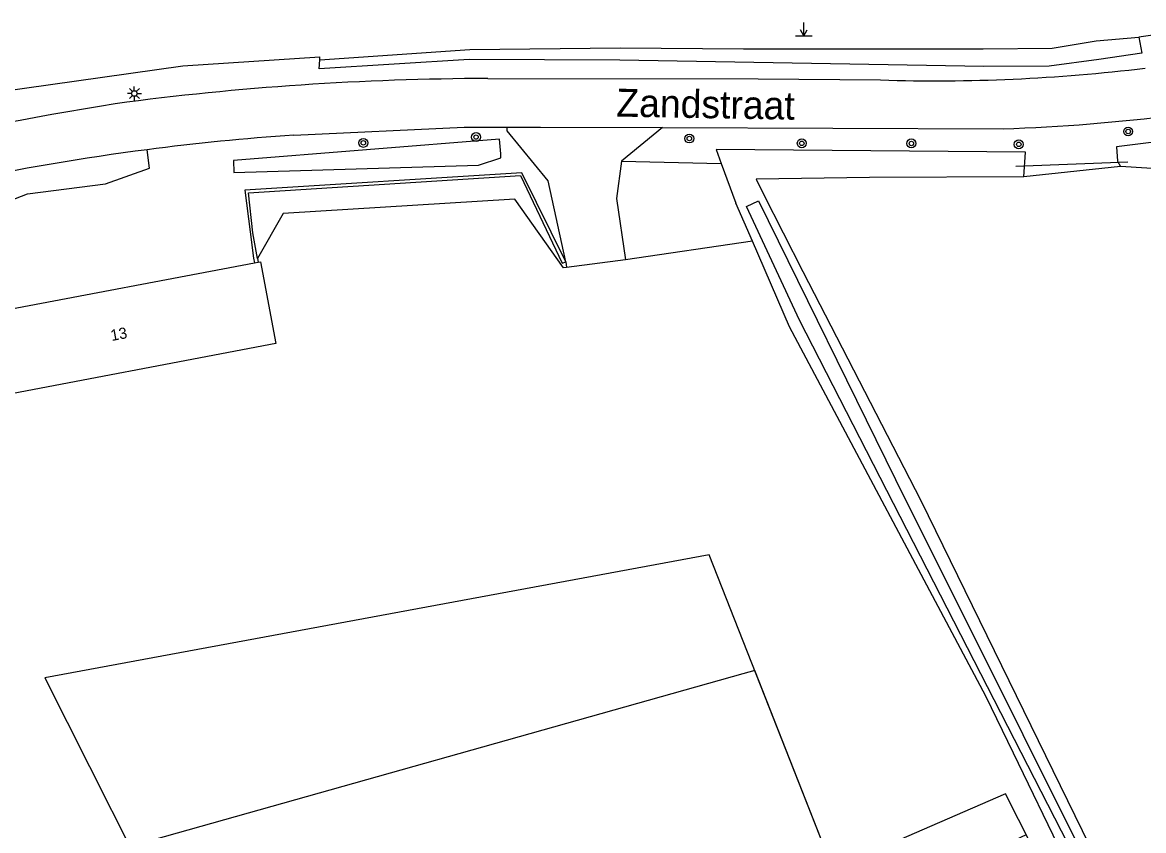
# Model space of a CAD drawing. Extents: x 135999 to 138000, y 396000 to 398501.
# Drawn here: x 137160.9 to 137261.4, y 397128.7 to 397201.2 of the extents above; entities that cross this region are included whole.
import ezdxf

# ---------------------------------------------------------------- set-up
doc = ezdxf.new("R2010")
doc.units = 0
for name, color, linetype in [('gg-afsc-draadraster', 7, 'Continuous'), ('gg-afsc-hekwerk', 7, 'Continuous'), ('gg-afsc-lijn draadraster', 7, 'Continuous'), ('gg-anno-huisnummerreeks BGT', 7, 'Continuous'), ('gg-anno-openbare ruimte label', 7, 'Continuous'), ('gg-bbg-hoofdgebouw', 7, 'Continuous'), ('gg-knt-verharding', 7, 'Continuous'), ('gg-kntw-bovenkant insteek waterloop', 7, 'Continuous'), ('gg-kntw-greppel-droge sloot', 7, 'Continuous'), ('gg-kntw-waterlijn', 7, 'Continuous'), ('gg-kwrk-duiker nz buis', 7, 'Continuous'), ('gt-grn-groengrens', 7, 'Continuous'), ('gt-symb-boom', 7, 'Continuous'), ('gt-symb-lichtmast', 7, 'Continuous'), ('gt-symb-markant object', 7, 'Continuous'), ('gx-grn-maaiveld', 7, 'Continuous')]:
    doc.layers.add(name, color=color, linetype=linetype)

# ---------------------------------------------------------------- blocks, each defined once
blk = doc.blocks.new('gt0-LMAST')
at = {"layer": 'gt-symb-lichtmast'}
for p, q in [((-0.18, 0.17), (-0.45, 0.44)), ((-0.01, 0.25), (-0.01, 0.62)), ((0.17, 0.17), (0.44, 0.44)), ((-0.26, 0), (-0.63, 0)), ((-0.18, -0.18), (-0.45, -0.45)), ((-0.01, -0.25), (-0.01, -0.63)), ((0.44, -0.45), (0.17, -0.18)), ((0.24, 0), (0.62, 0))]:
    blk.add_line(p, q, dxfattribs=at)
blk.add_circle((-0.01, 0), 0.25, dxfattribs=at)
blk = doc.blocks.new('gt0-MARKOB')
at = {"layer": 'gt-symb-markant object'}
for p, q in [((0, 0), (0, 1.2)), ((-0.75, 0), (0.75, 0)), ((0, 0), (-0.3, 0.52)), ((0, 0), (0.3, 0.52))]:
    blk.add_line(p, q, dxfattribs=at)
blk = doc.blocks.new('gt0-BOOM')
at = {"layer": 'gt-symb-boom'}
for radius in [0.4, 0.2]:
    blk.add_circle((0, 0), radius, dxfattribs=at)

msp = doc.modelspace()

# ---------------------------------------------------------------- linework, layer by layer
at = {"layer": 'gg-afsc-draadraster'}
msp.add_line((137267.7, 397200.82), (137260.94, 397199.83), dxfattribs=at)
at = {"layer": 'gg-afsc-hekwerk'}
for p, q in [((137226.31, 397181.54), (137214.95, 397179.87)), ((137226.31, 397181.54), (137214.95, 397179.87)), ((137181.96, 397180.01), (137182.03, 397179.67)), ((137181.96, 397180.01), (137182.03, 397179.67)), ((137214.95, 397179.87), (137209.66, 397179.19)), ((137214.95, 397179.87), (137209.66, 397179.19))]:
    msp.add_line(p, q, dxfattribs=at)
msp.add_lwpolyline([(137209.66, 397179.19), (137209.38, 397179.16), (137205.03, 397185.32), (137184.26, 397184.03), (137181.96, 397180.01)], dxfattribs=at)
msp.add_lwpolyline([(137209.66, 397179.19), (137209.38, 397179.16), (137205.03, 397185.32), (137184.26, 397184.03), (137181.96, 397180.01)], dxfattribs=at)
at = {"layer": 'gg-afsc-lijn draadraster'}
msp.add_lwpolyline([(137303.7, 397023.96), (137248.99, 397132.01), (137233.52, 397125.31), (137222.43, 397153.45), (137162.91, 397142.41), (137174.9, 397118.65)], dxfattribs=at)
at = {"layer": 'gg-bbg-hoofdgebouw'}
for p, q in [((137155.97, 397174.74), (137181.69, 397179.6)), ((137181.69, 397179.6), (137182.03, 397179.67))]:
    msp.add_line(p, q, dxfattribs=at)
msp.add_lwpolyline([(137182.03, 397179.67), (137182.25, 397179.71), (137183.61, 397172.37), (137156.92, 397167.31), (137155.57, 397174.65)], dxfattribs=at)
at = {"layer": 'gg-knt-verharding'}
for p, q in [((137204.32, 397191.77), (137207.33, 397191.76)), ((137207.33, 397191.76), (137218.26, 397191.73)), ((137218.26, 397191.73), (137214.58, 397188.72)), ((137218.26, 397191.73), (137248.76, 397191.62)), ((137209.59, 397179.71), (137209.66, 397179.19))]:
    msp.add_line(p, q, dxfattribs=at)
for points in [[(137202.6, 397196.12), (137226.81, 397196.11), (137237.79, 397196)], [(137185.23, 397191.05), (137200.49, 397191.78), (137204.32, 397191.77)], [(137209.59, 397179.71), (137208.01, 397186.96), (137204.32, 397191.45), (137204.32, 397191.77)], [(137157.72, 397184.38), (137161.35, 397185.79), (137168.36, 397186.68), (137172.3, 397188.08), (137172.08, 397189.74)], [(137214.58, 397188.72), (137214.12, 397185.37), (137214.95, 397179.87)]]:
    msp.add_lwpolyline(points, dxfattribs=at)
for centre, radius, start, end in [((137242.81, 397348.87), 152.95, 268.1159, 277.0202), ((137203.2, 396940.04), 256.09, 90.1349, 97.6238), ((137240.61, 396758.23), 441.44, 99.3061, 105.2947), ((137243.5, 397354.09), 162.55, 271.8558, 277.36), ((137200.58, 396970.3), 221.29, 93.9785, 97.4004), ((137200.59, 396970), 221.59, 97.3912, 101.8888)]:
    msp.add_arc(centre, radius, start, end, dxfattribs=at)
at = {"layer": 'gg-kntw-bovenkant insteek waterloop'}
for p, q in [((137223.51, 397188.52), (137224.83, 397184.95)), ((137226.31, 397181.54), (137224.83, 397184.95)), ((137256.67, 397121.25), (137249.7, 397135.66))]:
    msp.add_line(p, q, dxfattribs=at)
for points in [[(137267.66, 397189.49), (137267.42, 397190.32), (137266.59, 397191.05), (137264.68, 397190.76), (137262.26, 397190.41), (137258.93, 397190.02), (137259.03, 397188.73), (137259.27, 397188.24)], [(137250.62, 397187.31), (137250.78, 397189.53), (137223.05, 397189.76), (137223.51, 397188.52)], [(137250.62, 397187.31), (137236.8, 397187.25), (137226.65, 397187.11), (137227.3, 397185.77)], [(137227.3, 397185.77), (137230.82, 397178.82), (137241.41, 397158.31), (137257.81, 397124.71), (137261.34, 397117.49), (137288.14, 397062.82), (137296.62, 397045.68), (137307.88, 397023.69)], [(137249.7, 397135.66), (137247.23, 397140.76), (137229.63, 397173.87), (137226.31, 397181.54)]]:
    msp.add_lwpolyline(points, dxfattribs=at)
at = {"layer": 'gg-kntw-greppel-droge sloot'}
for points in [[(137260.94, 397199.83), (137261.19, 397198.41), (137257.35, 397197.84), (137252.88, 397197.23), (137247.03, 397197.2), (137214.43, 397197.76), (137200.94, 397197.84), (137187.48, 397197.01), (137187.56, 397197.81)], [(137187.56, 397197.81), (137200.98, 397198.73), (137214.46, 397198.89), (137225.51, 397198.8), (137246.99, 397198.79), (137253.15, 397198.84), (137257.09, 397199.52), (137260.94, 397199.83)], [(137179.82, 397188.79), (137179.85, 397187.72), (137201.77, 397188.35), (137203.76, 397189.01), (137203.76, 397189.37), (137203.66, 397190.69), (137179.82, 397188.79)]]:
    msp.add_lwpolyline(points, dxfattribs=at)
at = {"layer": 'gg-kntw-waterlijn'}
msp.add_lwpolyline([(137305.59, 397023.3), (137305.76, 397023.81), (137305.23, 397025.52), (137303.74, 397028.42), (137290.44, 397055.25), (137280.78, 397074.28), (137255.18, 397126.35), (137230.54, 397174.47), (137225.79, 397184.66), (137226.86, 397185.16), (137239.12, 397160.18), (137261.93, 397114.47), (137275.31, 397087.3), (137280.33, 397077.11), (137305.11, 397027.4), (137307.1, 397023.41)], dxfattribs=at)
at = {"layer": 'gg-kwrk-duiker nz buis'}
msp.add_line((137259.95, 397188.64), (137249.9, 397188.24), dxfattribs=at)
at = {"layer": 'gt-grn-groengrens'}
for p, q in [((137187.56, 397197.81), (137187.54, 397198.06)), ((137214.58, 397188.72), (137223.51, 397188.52)), ((137259.27, 397188.24), (137250.62, 397187.31))]:
    msp.add_line(p, q, dxfattribs=at)
for points in [[(137124.4, 397187.05), (137140.5, 397191.22), (137156.18, 397194.59), (137175.27, 397197.28), (137187.54, 397198.06)], [(137209.59, 397179.71), (137205.66, 397187.67), (137180.84, 397186.11), (137181.32, 397182.4), (137181.61, 397180.02), (137181.69, 397179.6)], [(137181.96, 397180.01), (137181.56, 397182.29), (137181.15, 397185.87), (137205.54, 397187.44), (137209.26, 397179.59), (137209.59, 397179.71)]]:
    msp.add_lwpolyline(points, dxfattribs=at)
at = {"layer": 'gx-grn-maaiveld'}
for points in [[(137266.72, 397188.67), (137263.51, 397187.97), (137259.27, 397188.24)], [(137303.7, 397023.96), (137250.84, 397128.36), (137235.71, 397121.26), (137233.52, 397125.31), (137226.52, 397143.06), (137225.46, 397142.76), (137170.54, 397127.3), (137174.9, 397118.65)]]:
    msp.add_lwpolyline(points, dxfattribs=at)

# ---------------------------------------------------------------- block references
at = {"layer": 'gt-symb-boom'}
for p in [(137259.97, 397191.38), (137191.45, 397190.36), (137201.55, 397190.88), (137220.66, 397190.75), (137230.73, 397190.32), (137240.55, 397190.31), (137250.17, 397190.23)]:
    msp.add_blockref('gt0-BOOM', p, dxfattribs=at)
at = {"layer": 'gt-symb-lichtmast'}
msp.add_blockref('gt0-LMAST', (137170.94, 397194.79), dxfattribs=at)
at = {"layer": 'gt-symb-markant object'}
msp.add_blockref('gt0-MARKOB', (137230.91, 397199.96), dxfattribs=at)

# ---------------------------------------------------------------- texts
at = {"layer": 'gg-anno-huisnummerreeks BGT'}
msp.add_text('13', height=1, rotation=10.7, dxfattribs=at).set_placement((137168.9, 397172.6))
at = {"layer": 'gg-anno-openbare ruimte label'}
msp.add_text('Zandstraat', height=2.5, rotation=359, dxfattribs=at).set_placement((137214.1, 397192.72))

doc.saveas('drawing.dxf')
